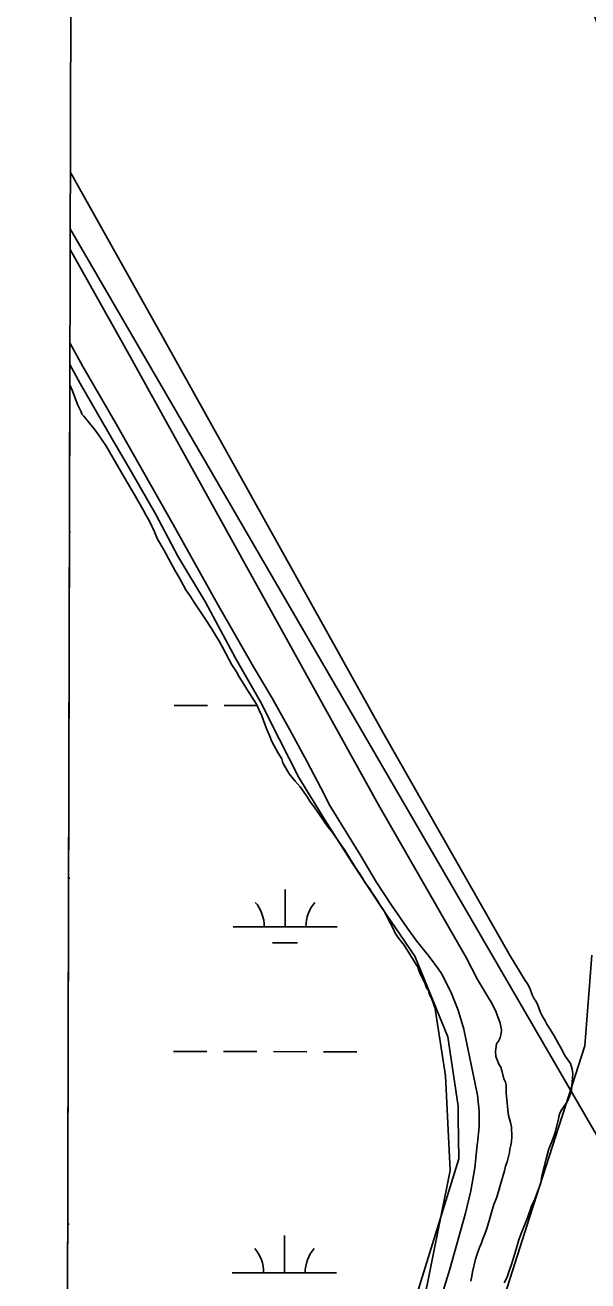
# Model space of a CAD drawing. Extents: x 3187622 to 3225504, y 800805 to 826213.
# Drawn here: x 3191794 to 3192334, y 822717 to 823924 of the extents above; entities that cross this region are included whole.
import ezdxf

# ---------------------------------------------------------------- set-up
doc = ezdxf.new("R2010")
doc.units = 0
for name, color, linetype in [('V-BORW-LINE', 7, 'Continuous'), ('V-GRID-FRAM', 7, 'Continuous'), ('V-ROAD-CNTR', 7, 'Continuous'), ('V-SITE-VEGE', 7, 'Continuous'), ('V-TOPO-SHOR', 7, 'Continuous'), ('V-WETL-SWMP', 7, 'Continuous')]:
    doc.layers.add(name, color=color, linetype=linetype)

msp = doc.modelspace()

# ---------------------------------------------------------------- linework, layer by layer
at = {"layer": 'V-BORW-LINE'}
msp.add_spline([(3192337.4, 823941), (3192450.7, 823656.8), (3192515.5, 823519.7), (3192558.7, 823440), (3192600.5, 823333.7), (3192618.3, 823265.9), (3192618.1, 823239.3), (3192596.2, 823170.2), (3192570.1, 823124.5), (3192544, 823075.5), (3192526, 822981.1), (3192537.2, 822864), (3192568.7, 822741.3), (3192590.8, 822730.8), (3192607.5, 822734.7), (3192633.4, 822744.1), (3192791, 822860.6), (3192848.3, 822890.6), (3193002.5, 822993.5), (3193064.4, 823044.1), (3193073, 823061.5), (3193065.5, 823080), (3193018, 823160.4), (3192976.4, 823287.1), (3192938.7, 823344), (3192918.9, 823400.7), (3192904.2, 823413.8), (3192761.6, 823666.5), (3192731.5, 823699.7), (3192695.5, 823756.4), (3192584.4, 823915.9), (3192476.5, 824206.7), (3192467.8, 824230.2), (3192433.6, 824267.9), (3192365.5, 824253.6), (3192313, 824232.6), (3192261.7, 824199.7), (3192232.1, 824151.4), (3192237.4, 824128), (3192259.3, 824060.3), (3192337.4, 823941)], degree=3, dxfattribs=at)
at = {"layer": 'V-GRID-FRAM'}
msp.add_lwpolyline([(3191838.8, 824434.1), (3223248.6, 824370.1), (3223219.5, 806183.5), (3191793.9, 806247.5), (3191838.8, 824434.1)], dxfattribs=at)
at = {"layer": 'V-ROAD-CNTR'}
for points in [[(3191836.8, 823618.5), (3191849.4, 823595.9), (3191880.2, 823542.3), (3191880.2, 823542.3), (3191936.1, 823444), (3191936.1, 823444), (3191979.3, 823366.3), (3192013.3, 823307.2), (3192013.3, 823307.2), (3192031, 823277), (3192048.1, 823246.5), (3192064.8, 823215.8), (3192080.9, 823184.7), (3192085.9, 823174.7), (3192085.9, 823174.7), (3192116.2, 823125.3), (3192131.1, 823100.4), (3192131.1, 823100.4), (3192145.8, 823078.1), (3192160.8, 823056.2), (3192169.7, 823043.6), (3192169.7, 823043.6), (3192173.8, 823038.7), (3192177.8, 823033.8), (3192181.7, 823028.8), (3192185.5, 823023.7), (3192189.3, 823018.6), (3192192.9, 823013.4), (3192194.1, 823011.7)], [(3192194.1, 823011.7), (3192202.5, 822994.7), (3192209.6, 822977.1), (3192215.1, 822958.9), (3192218.8, 822941.8), (3192228.2, 822895.2), (3192229.8, 822880), (3192229.8, 822864.8), (3192228.2, 822849.6), (3192227.8, 822847.6), (3192225.6, 822825.4), (3192221.9, 822803.5), (3192216.6, 822781.9), (3192201.7, 822728), (3192183.6, 822669.8)]]:
    msp.add_lwpolyline(points, dxfattribs=at)
at = {"layer": 'V-SITE-VEGE'}
for p, q in [((3191831.7, 821550.2), (3191836.7, 823578.2)), ((3191836.7, 823578.2), (3191837, 823577.7)), ((3191837, 823577.7), (3191839, 823573.3)), ((3191839, 823573.3), (3191844.6, 823558.7)), ((3191844.6, 823558.7), (3191847.8, 823552.2)), ((3191847.8, 823552.2), (3191848.2, 823550.2)), ((3191848.2, 823550.2), (3191850.3, 823548.1)), ((3191850.3, 823548.1), (3191861.2, 823534.8)), ((3191861.2, 823534.8), (3191864.4, 823530.3)), ((3191864.4, 823530.3), (3191871.3, 823519.8)), ((3191871.3, 823519.8), (3191889, 823489.4)), ((3191889, 823489.4), (3191892.2, 823484.1)), ((3191892.2, 823484.1), (3191895.5, 823478.5)), ((3191895.5, 823478.5), (3191898.7, 823473.2)), ((3191898.7, 823473.2), (3191907.2, 823458.2)), ((3191907.2, 823458.2), (3191910, 823452.5)), ((3191910, 823452.5), (3191913.2, 823447.3)), ((3191913.2, 823447.3), (3191918, 823437.1)), ((3191918, 823437.1), (3191920.9, 823429.9)), ((3191920.9, 823429.9), (3191926.9, 823419.7)), ((3191926.9, 823419.7), (3191937.8, 823399.5)), ((3191937.8, 823399.5), (3191941.8, 823393)), ((3191941.8, 823393), (3191948.3, 823381.2)), ((3191948.3, 823381.2), (3191952.7, 823374.8)), ((3191952.7, 823374.8), (3191956, 823369.5)), ((3191956, 823369.5), (3191966.8, 823353.3)), ((3191966.8, 823353.3), (3191972.9, 823344)), ((3191972.9, 823344), (3191976.5, 823337.5)), ((3191976.5, 823337.5), (3191980.2, 823331.8)), ((3191980.2, 823331.8), (3191983.4, 823326.1)), ((3191983.4, 823326.1), (3191992.3, 823309.1)), ((3191992.3, 823309.1), (3191996.7, 823302.2)), ((3191996.7, 823302.2), (3191999.5, 823297.4)), ((3191999.5, 823297.4), (3192004, 823290.5)), ((3192004, 823290.5), (3192006.8, 823285.6)), ((3192006.8, 823285.6), (3192016.1, 823271.1)), ((3192016.1, 823271.1), (3192018.5, 823265.4)), ((3192018.5, 823265.4), (3192021.3, 823260.1)), ((3192021.3, 823260.1), (3192024.1, 823252)), ((3192024.1, 823252), (3192026.1, 823246.8)), ((3192026.1, 823246.8), (3192028.5, 823241.1)), ((3192028.5, 823241.1), (3192030.6, 823235.4)), ((3192030.6, 823235.4), (3192036.6, 823224.9)), ((3192036.6, 823224.9), (3192040.2, 823218.8)), ((3192040.2, 823218.8), (3192041.4, 823214.8)), ((3192041.4, 823214.8), (3192047.5, 823204.2)), ((3192047.5, 823204.2), (3192053.2, 823197.3)), ((3192053.2, 823197.3), (3192058, 823191.7)), ((3192058, 823191.7), (3192064.9, 823181.9)), ((3192064.9, 823181.9), (3192067.7, 823177.5)), ((3192067.7, 823177.5), (3192071.3, 823172.6)), ((3192071.3, 823172.6), (3192084.6, 823153.2)), ((3192084.6, 823153.2), (3192088.3, 823148.7)), ((3192088.3, 823148.7), (3192098.4, 823134.5)), ((3192098.4, 823134.5), (3192100.8, 823130.9)), ((3192100.8, 823130.9), (3192106.4, 823122)), ((3192106.4, 823122), (3192108.4, 823118.3)), ((3192108.4, 823118.3), (3192110.5, 823115.1)), ((3192110.5, 823115.1), (3192112.9, 823111.4)), ((3192112.9, 823111.4), (3192115.3, 823108.2)), ((3192115.3, 823108.2), (3192118.5, 823102.9)), ((3192118.5, 823102.9), (3192120.1, 823099.7)), ((3192120.1, 823099.7), (3192125, 823093.6)), ((3192125, 823093.6), (3192126.6, 823090.8)), ((3192126.6, 823090.8), (3192130.6, 823084.7)), ((3192130.6, 823084.7), (3192132.7, 823081.9)), ((3192132.7, 823081.9), (3192134.3, 823079)), ((3192134.3, 823079), (3192138.3, 823072.9)), ((3192138.3, 823072.9), (3192140.7, 823068.5)), ((3192140.7, 823068.5), (3192144.8, 823060.4)), ((3192144.8, 823060.4), (3192147.2, 823055.5)), ((3192147.2, 823055.5), (3192149.2, 823051.1)), ((3192149.2, 823051.1), (3192151.6, 823047.4)), ((3192151.6, 823047.4), (3192154, 823044.2)), ((3192154, 823044.2), (3192157.7, 823039.7)), ((3192157.7, 823039.7), (3192166.9, 823025.1)), ((3192166.9, 823025.1), (3192169.8, 823020.3)), ((3192331.2, 822942.9), (3192338, 823029.8)), ((3192169.8, 823020.3), (3192171, 823018.7)), ((3192171, 823018.7), (3192172.6, 823013.4)), ((3192172.6, 823013.4), (3192177.8, 823003.3)), ((3192177.8, 823003.3), (3192179.4, 822998.4)), ((3192179.4, 822998.4), (3192181.1, 822996)), ((3192181.1, 822996), (3192181.9, 822993.1)), ((3192181.9, 822993.1), (3192184.3, 822987.5)), ((3192184.3, 822987.5), (3192187.5, 822978.6)), ((3192187.5, 822978.6), (3192187.9, 822976.1)), ((3192187.9, 822976.1), (3192197.5, 822913.9)), ((3192278.6, 822778.8), (3192331.2, 822942.9)), ((3192197.5, 822913.9), (3192201.9, 822823)), ((3192201.9, 822823), (3192174.8, 822688.4)), ((3192204, 822546.8), (3192278.6, 822778.8))]:
    msp.add_line(p, q, dxfattribs=at)
at = {"layer": 'V-TOPO-SHOR'}
for points in [[(3192259.5, 823029.2), (3192137.6, 823243.8), (3191926.5, 823623.4), (3191837.2, 823782.9)], [(3192676.6, 822281.4), (3191837.1, 823728.1)], [(3191837, 823708.5), (3191893.4, 823607.6), (3192133.2, 823174.6), (3192217.5, 823027.7), (3192228.4, 823006.7)], [(3192259.5, 823029.2), (3192274.1, 823005.7), (3192276.2, 823002.3), (3192278.5, 822998.3), (3192280.7, 822991.7), (3192282.8, 822988), (3192284.6, 822985.3), (3192286.2, 822981.9), (3192288.9, 822974.7), (3192290.5, 822971.5), (3192293.3, 822966.8), (3192294.7, 822963.7), (3192296.3, 822960.9), (3192298.3, 822958.2), (3192300.2, 822955), (3192302, 822952.4), (3192305.4, 822946), (3192309.1, 822939.4), (3192310.9, 822935.7), (3192312.8, 822932.5), (3192317.6, 822925.9), (3192319.3, 822920.4), (3192319.7, 822915.9), (3192318.5, 822900.5), (3192317.4, 822896.5), (3192315.1, 822890.2), (3192313.2, 822886.9), (3192309.1, 822881.6), (3192306.9, 822877.3), (3192306.1, 822872.7), (3192302.9, 822859.5), (3192300.8, 822854.1), (3192299.3, 822849.8), (3192296.9, 822843.8), (3192295.3, 822837.8), (3192294.1, 822834), (3192290.1, 822817.9), (3192289.1, 822811), (3192287.9, 822807.4), (3192283.3, 822795.3), (3192280.4, 822789.6), (3192276.3, 822777.5), (3192270.1, 822762.3), (3192267.8, 822756.3), (3192265.4, 822747.2), (3192262.8, 822738.9), (3192261, 822732.5), (3192258.2, 822725.6), (3192257, 822721.4), (3192255.7, 822718.3), (3192254, 822715)], [(3192221.8, 822716.4), (3192222.9, 822721.4), (3192223.3, 822725.5), (3192226.2, 822737.7), (3192228.5, 822744.3), (3192230.2, 822748.8), (3192231.8, 822752.3), (3192233.2, 822756.4), (3192235.7, 822762.6), (3192237.6, 822768.2), (3192244, 822790.1), (3192246.8, 822797.3), (3192248.1, 822801.7), (3192249.1, 822804.9), (3192250, 822808.6), (3192254.1, 822822.5), (3192255.2, 822827), (3192256.6, 822831.3), (3192258.9, 822840.1), (3192259.3, 822843.3), (3192260.2, 822847.3), (3192260.8, 822850.8), (3192261.2, 822855.3), (3192260.9, 822865), (3192260.1, 822869.2), (3192258.1, 822875.9), (3192257.3, 822881.1), (3192255.8, 822897.6), (3192255.7, 822904.5), (3192255.3, 822907.8), (3192253.7, 822910.9), (3192251.7, 822919.2), (3192250.7, 822922.1), (3192248.8, 822925.3), (3192247, 822929.2), (3192245.9, 822932.5), (3192245.5, 822937.4), (3192246.4, 822944.6), (3192248.3, 822947.4), (3192249.9, 822950.5), (3192251, 822954.8), (3192251.2, 822958), (3192250.7, 822961.2), (3192250, 822964.7), (3192248.7, 822968.2), (3192247.1, 822972.1), (3192246.1, 822975), (3192243.1, 822982), (3192241.5, 822984.9), (3192238.7, 822989), (3192228.4, 823006.7)]]:
    msp.add_lwpolyline(points, dxfattribs=at)
at = {"layer": 'V-WETL-SWMP'}
for p, q in [((3191831.9, 821627.9), (3191836.8, 823597.8)), ((3191836.8, 823597.8), (3191846.8, 823579.7)), ((3191846.8, 823579.7), (3191873.3, 823533.5)), ((3191873.3, 823533.5), (3191897.1, 823492.6)), ((3191897.1, 823492.6), (3191919.1, 823454.1)), ((3191919.1, 823454.1), (3191940.6, 823413.6)), ((3191836.4, 823436.7), (3191837.4, 823436.7)), ((3191940.6, 823413.6), (3191967, 823369.4)), ((3191967, 823369.4), (3191996, 823315.5)), ((3191996, 823315.5), (3192019.8, 823273.5)), ((3191937.1, 823270), (3191969.1, 823270)), ((3191985.1, 823269.9), (3192017.1, 823269.9)), ((3192019.8, 823273.5), (3192038.1, 823237.3)), ((3192038.1, 823237.3), (3192056.8, 823200.9)), ((3192056.8, 823200.9), (3192081.8, 823160.1)), ((3192081.8, 823160.1), (3192108.5, 823117.8)), ((3192108.5, 823117.8), (3192135.8, 823076.4)), ((3191835.5, 823104.1), (3191836.7, 823104.1)), ((3192043.5, 823057.2), (3192043.6, 823093.2)), ((3192135.8, 823076.4), (3192168.2, 823029)), ((3191993.5, 823057.3), (3192093.5, 823057.1)), ((3192031.5, 823041.8), (3192055.5, 823041.8)), ((3192168.2, 823029), (3192199.9, 822951.3)), ((3192199.9, 822951.3), (3192209.7, 822884.9)), ((3191936.4, 822937.4), (3191968.4, 822937.3)), ((3191984.4, 822937.3), (3192016.4, 822937.2)), ((3192032.4, 822937.2), (3192064.4, 822937.1)), ((3192080.4, 822937.1), (3192112.4, 822937)), ((3192209.7, 822884.9), (3192209.7, 822873.2)), ((3192209.7, 822873.2), (3192210.3, 822834.1)), ((3192210.3, 822834.1), (3192041.2, 822286.2)), ((3191834.7, 822771.4), (3191836.1, 822771.4)), ((3192042.8, 822724.5), (3192042.9, 822760.5)), ((3191992.8, 822724.6), (3192092.8, 822724.4))]:
    msp.add_line(p, q, dxfattribs=at)
for centre, start, end in [((3191988.2, 823057.8), 359.1115, 40.6551), ((3192098.7, 823057.6), 139.1115, 180.6551), ((3191987.6, 822725.1), 359.1115, 40.6551), ((3192098, 822724.9), 139.1115, 180.6551)]:
    msp.add_arc(centre, 35.2, start, end, dxfattribs=at)

doc.saveas('drawing.dxf')
